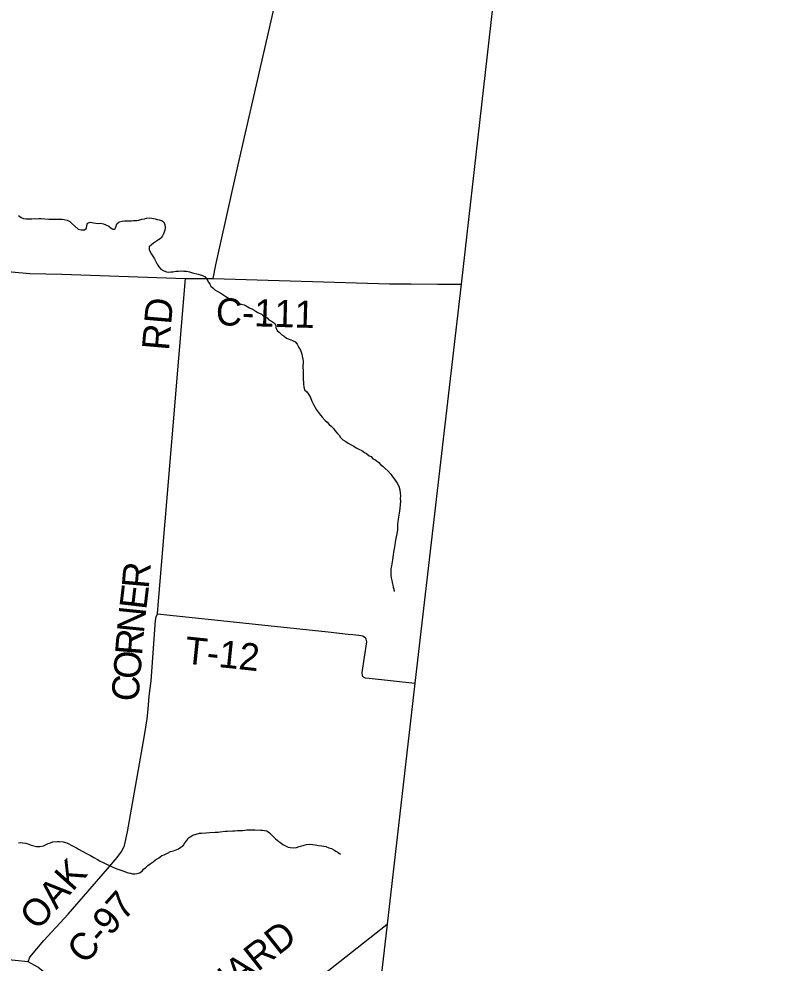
# Model space of a CAD drawing. Extents: x 1310247 to 1664935, y 235267 to 584339.
# Drawn here: x 1527939 to 1536205, y 336990 to 347420 of the extents above; entities that cross this region are included whole.
import ezdxf

# ---------------------------------------------------------------- set-up
doc = ezdxf.new("R2010")
doc.units = 0
for name, color, linetype in [('GM_X_Adjacent_County', 7, 'Continuous'), ('GM_X_County', 7, 'Continuous'), ('GM_X_County_Road', 7, 'Continuous'), ('GM_X_County_Road_Text', 7, 'Continuous'), ('GM_X_Minor_River', 7, 'Continuous'), ('GM_X_Township', 7, 'Continuous'), ('GM_X_Township_Road', 7, 'Continuous'), ('GM_X_Township_Road_Text', 7, 'Continuous')]:
    doc.layers.add(name, color=color, linetype=linetype)

msp = doc.modelspace()

# ---------------------------------------------------------------- linework, layer by layer
at = {"layer": 'GM_X_Adjacent_County'}
msp.add_lwpolyline([(1536205, 372785), (1535397, 366216), (1534972, 363186), (1534842, 361983), (1534628, 360199), (1533821, 353172), (1533276, 348457), (1532824, 344490), (1532312, 340083), (1532006, 337422), (1531505, 333071), (1531469, 332747), (1531158, 329654), (1530772, 326029), (1530509, 323916), (1530186, 322432), (1530006, 319686), (1529806, 317987)], dxfattribs=at)
at = {"layer": 'GM_X_County'}
msp.add_lwpolyline([(1536205, 372785), (1535397, 366216), (1534972, 363186), (1534842, 361983), (1534628, 360199), (1533821, 353172), (1533276, 348457), (1532824, 344490), (1532312, 340083), (1532006, 337422), (1531505, 333071), (1531469, 332747), (1531158, 329654), (1530772, 326029), (1530509, 323916), (1530186, 322432), (1530006, 319686), (1529806, 317987)], dxfattribs=at)
at = {"layer": 'GM_X_County_Road'}
for points in [[(1528040, 337005), (1528060, 337055), (1528214, 337240), (1528483, 337530), (1528917, 338033), (1529025, 338158), (1529078, 338227), (1529105, 338289), (1529138, 338439), (1529327, 339505), (1529357, 339688), (1529369, 339796), (1529380, 339939), (1529402, 340108), (1529449, 340776), (1529455, 340815), (1529471, 340850), (1529483, 340987), (1529780, 344552), (1530087, 344553), (1530113, 344703), (1530287, 345481), (1530360, 345807), (1531587, 351161)], [(1522724, 345172), (1523082, 345137), (1523402, 345104), (1523786, 345065), (1524172, 345025), (1524968, 344940), (1525833, 344844), (1526171, 344809), (1526387, 344790), (1527386, 344672), (1527626, 344648), (1527859, 344625), (1528059, 344608), (1528415, 344601), (1529780, 344552)], [(1530087, 344553), (1532032, 344495), (1532271, 344494), (1532566, 344488), (1532824, 344490)], [(1531469, 332747), (1531366, 332875), (1531324, 332929), (1529885, 334759), (1529693, 334999), (1529599, 335124), (1529508, 335247), (1529454, 335330), (1529429, 335389), (1529333, 335574), (1528970, 336221), (1528927, 336285), (1528876, 336353), (1528719, 336480), (1528150, 336944), (1528040, 337005), (1526027, 337210)]]:
    msp.add_lwpolyline(points, dxfattribs=at)
at = {"layer": 'GM_X_Minor_River'}
for points in [[(1527935, 345250), (1527964, 345227), (1527990, 345214), (1528018, 345210), (1528048, 345211), (1528082, 345212), (1528112, 345214), (1528136, 345213), (1528158, 345215), (1528188, 345214), (1528224, 345211), (1528268, 345206), (1528312, 345206), (1528334, 345207), (1528356, 345207), (1528390, 345208), (1528414, 345207), (1528440, 345203), (1528474, 345196), (1528500, 345182), (1528523, 345161), (1528557, 345130), (1528594, 345099), (1528628, 345089), (1528664, 345090), (1528686, 345108), (1528691, 345138), (1528696, 345165), (1528728, 345175), (1528764, 345168), (1528790, 345164), (1528814, 345161), (1528842, 345164), (1528873, 345158), (1528901, 345147), (1528931, 345130), (1528957, 345110), (1528978, 345097), (1529000, 345097), (1529009, 345119), (1529020, 345155), (1529048, 345178), (1529080, 345185), (1529106, 345189), (1529138, 345188), (1529182, 345191), (1529206, 345193), (1529242, 345194), (1529265, 345198), (1529297, 345207), (1529325, 345212), (1529349, 345220), (1529381, 345223), (1529407, 345219), (1529443, 345212), (1529465, 345205), (1529487, 345201), (1529521, 345190), (1529542, 345176), (1529552, 345150), (1529555, 345117), (1529550, 345087), (1529540, 345054), (1529525, 345024), (1529509, 344998), (1529482, 344979), (1529448, 344957), (1529425, 344944), (1529403, 344926), (1529380, 344901), (1529378, 344873), (1529389, 344846), (1529405, 344822), (1529418, 344798), (1529436, 344771), (1529451, 344741), (1529466, 344712), (1529488, 344678), (1529507, 344655), (1529539, 344637), (1529571, 344626), (1529595, 344624), (1529617, 344625), (1529641, 344627), (1529675, 344634), (1529701, 344635), (1529739, 344637), (1529761, 344634), (1529791, 344632), (1529823, 344625), (1529857, 344616), (1529920, 344599), (1529944, 344594), (1529968, 344586)], [(1529968, 344586), (1529996, 344569), (1530015, 344545), (1530035, 344512), (1530048, 344490), (1530060, 344468), (1530083, 344451), (1530103, 344427), (1530131, 344414), (1530160, 344397), (1530192, 344377), (1530225, 344354), (1530263, 344333), (1530304, 344310), (1530326, 344298), (1530352, 344285), (1530394, 344268), (1530426, 344260), (1530451, 344249), (1530487, 344228), (1530527, 344211), (1530550, 344195), (1530580, 344178), (1530619, 344157), (1530641, 344137), (1530681, 344118), (1530702, 344095), (1530728, 344081), (1530764, 344060), (1530779, 344034), (1530778, 344010), (1530794, 343979), (1530815, 343959), (1530843, 343930), (1530868, 343914), (1530894, 343895), (1530924, 343882), (1530962, 343866), (1530991, 343853), (1531015, 343828), (1531032, 343792), (1531049, 343759), (1531064, 343715), (1531070, 343693), (1531075, 343663), (1531079, 343639), (1531077, 343569), (1531079, 343536), (1531080, 343502), (1531081, 343480), (1531081, 343456), (1531083, 343384), (1531087, 343356), (1531096, 343324), (1531120, 343301), (1531137, 343273), (1531160, 343238), (1531175, 343196), (1531193, 343161), (1531228, 343100), (1531270, 343043), (1531290, 343019), (1531321, 342984), (1531345, 342964), (1531366, 342941), (1531388, 342923), (1531413, 342896), (1531431, 342872), (1531454, 342843), (1531478, 342821), (1531493, 342796), (1531519, 342772), (1531552, 342751), (1531576, 342732), (1531610, 342716), (1531639, 342701), (1531667, 342682), (1531695, 342668), (1531728, 342653), (1531756, 342630), (1531778, 342620), (1531809, 342595), (1531831, 342585), (1531850, 342560), (1531872, 342552), (1531916, 342519), (1531935, 342496), (1531963, 342476), (1531984, 342453), (1532018, 342423), (1532047, 342392), (1532072, 342359), (1532090, 342335), (1532105, 342312), (1532119, 342290), (1532138, 342260), (1532147, 342219), (1532153, 342181), (1532154, 342153), (1532153, 342121), (1532155, 342089)], [(1532155, 342089), (1532152, 342055), (1532149, 342013), (1532140, 341961), (1532136, 341937), (1532129, 341895), (1532126, 341863), (1532123, 341841), (1532123, 341811), (1532120, 341773), (1532115, 341737), (1532108, 341699), (1532100, 341661), (1532097, 341639), (1532091, 341609), (1532084, 341567), (1532079, 341531), (1532074, 341501), (1532067, 341443), (1532054, 341377), (1532049, 341343), (1532047, 341277), (1532053, 341247), (1532060, 341217), (1532064, 341195), (1532071, 341165), (1532075, 341142), (1532080, 341120), (1532086, 341096)], [(1529520, 338178), (1529545, 338186), (1529581, 338203), (1529615, 338222), (1529646, 338230), (1529702, 338253), (1529729, 338272), (1529757, 338292), (1529774, 338317), (1529794, 338345), (1529809, 338371), (1529831, 338386), (1529861, 338404), (1529896, 338415), (1529936, 338424), (1529958, 338426), (1530006, 338431), (1530050, 338434), (1530108, 338437), (1530140, 338438), (1530162, 338441), (1530217, 338446), (1530245, 338448), (1530303, 338453), (1530325, 338452), (1530353, 338454), (1530387, 338455), (1530409, 338454), (1530435, 338460), (1530459, 338461), (1530489, 338463), (1530511, 338464), (1530547, 338462), (1530607, 338460), (1530631, 338458), (1530653, 338455), (1530679, 338451), (1530709, 338430), (1530738, 338401), (1530775, 338363), (1530810, 338332), (1530832, 338319), (1530854, 338301), (1530886, 338286), (1530915, 338271), (1530937, 338267), (1530977, 338264), (1531007, 338267), (1531037, 338277), (1531066, 338286), (1531090, 338292), (1531118, 338301), (1531150, 338305), (1531184, 338300), (1531214, 338295), (1531250, 338288), (1531286, 338284), (1531330, 338277), (1531363, 338262), (1531391, 338255), (1531417, 338243), (1531439, 338228), (1531466, 338212), (1531492, 338193)], [(1527934, 338320), (1527956, 338321), (1527984, 338320), (1528016, 338314), (1528048, 338305), (1528076, 338294), (1528104, 338284), (1528134, 338277), (1528172, 338278), (1528210, 338286), (1528240, 338299), (1528262, 338311), (1528289, 338320), (1528313, 338328), (1528363, 338333), (1528389, 338334), (1528427, 338329), (1528469, 338318), (1528540, 338281), (1528576, 338264), (1528597, 338250), (1528692, 338199), (1528730, 338179), (1528767, 338156), (1528809, 338133), (1528837, 338116), (1528862, 338104), (1528906, 338083), (1528946, 338064), (1528971, 338053), (1528997, 338041), (1529021, 338032), (1529055, 338019), (1529089, 338009), (1529116, 338000), (1529148, 337989), (1529172, 337985), (1529194, 337978), (1529220, 337978), (1529244, 337981), (1529272, 337989), (1529301, 338006), (1529317, 338028), (1529342, 338045), (1529364, 338069), (1529388, 338085), (1529421, 338108), (1529449, 338131), (1529480, 338149), (1529520, 338178)]]:
    msp.add_lwpolyline(points, dxfattribs=at)
at = {"layer": 'GM_X_Township'}
msp.add_lwpolyline([(1533276, 348457), (1532824, 344490), (1532312, 340083), (1532006, 337422), (1531505, 333071), (1531469, 332747), (1531158, 329654), (1530772, 326029), (1528532, 326348), (1524346, 326932), (1524319, 326936), (1516670, 327973), (1515410, 328144), (1515396, 328155), (1510688, 331967), (1508770, 333520), (1507334, 334683), (1504210, 337249), (1502439, 338703), (1501850, 339181), (1500490, 340284), (1499584, 342445), (1499395, 345650), (1499188, 348671)], dxfattribs=at)
at = {"layer": 'GM_X_Township_Road'}
for points in [[(1529471, 340850), (1531354, 340648), (1531578, 340625)], [(1531578, 340625), (1531630, 340620), (1531693, 340613), (1531740, 340606), (1531770, 340584), (1531779, 340540), (1531729, 340200), (1531733, 340158), (1531763, 340143), (1531808, 340137), (1532312, 340083)], [(1529429, 335389), (1532006, 337422)]]:
    msp.add_lwpolyline(points, dxfattribs=at)

# ---------------------------------------------------------------- texts
at = {"layer": 'GM_X_County_Road_Text'}
for s, rotation, p in [('RD', 85.0737, (1529596, 343750)), ('C-111', 358.3476, (1530112, 344037)), ('R', 84.9941, (1529373, 341120)), ('E', 83.2128, (1529346, 340887)), ('N', 84.1506, (1529319, 340626)), ('R', 85.3229, (1529299, 340382)), ('O', 85.3293, (1529278, 340119)), ('C', 85.3308, (1529258, 339873)), ('OAK', 48.2644, (1528145, 337340)), ('C-97', 48.3637, (1528668, 336964))]:
    msp.add_text(s, height=300, rotation=rotation, dxfattribs=at).set_placement(p)
at = {"layer": 'GM_X_Township_Road_Text'}
for s, rotation, p in [('T-12', 353.9724, (1529760, 340301)), ('LEONARD', 38.3674, (1529511, 336045))]:
    msp.add_text(s, height=300, rotation=rotation, dxfattribs=at).set_placement(p)

doc.saveas('drawing.dxf')
